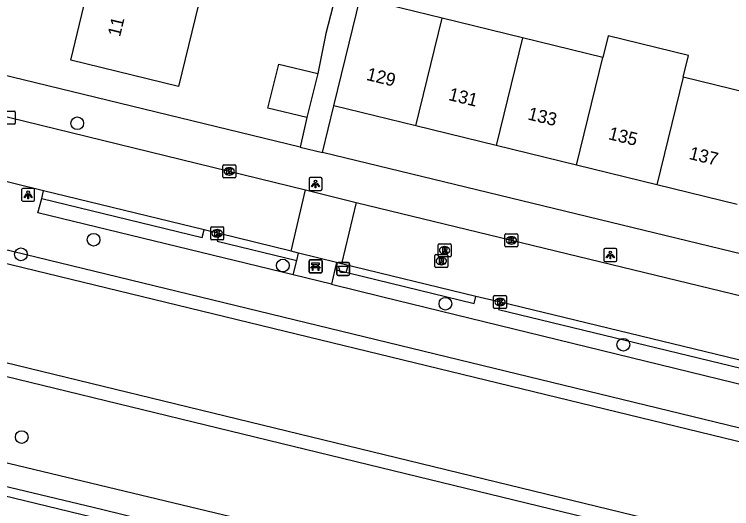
# Model space of a CAD drawing. Extents: x 162812 to 163818, y 381639 to 382470.
# Drawn here: x 163543.8 to 163599.1, y 382246.1 to 382284.2 of the extents above; entities that cross this region are included whole.
import ezdxf

# ---------------------------------------------------------------- set-up
doc = ezdxf.new("R2010")
doc.units = 0
for name, color, linetype in [('IMGEO_Afvalbak', 7, 'Continuous'), ('IMGEO_Bank', 7, 'Continuous'), ('IMGEO_Boom', 7, 'Continuous'), ('IMGEO_Groenvoorziening', 7, 'Continuous'), ('IMGEO_Haag', 7, 'Continuous'), ('IMGEO_Kolk', 7, 'Continuous'), ('IMGEO_Lichtpunt', 7, 'Continuous'), ('IMGEO_Pand', 7, 'Continuous'), ('IMGEO_Pand_nummerreeks', 7, 'Continuous'), ('IMGEO_Rijbaan_lokaal_gesloten', 7, 'Continuous'), ('IMGEO_Rijbaan_lokaal_open', 7, 'Continuous'), ('IMGEO_Rioolput', 7, 'Continuous'), ('IMGEO_Voetpad_open', 7, 'Continuous'), ('IMGEO_Waterloop', 7, 'Continuous')]:
    doc.layers.add(name, color=color, linetype=linetype)

msp = doc.modelspace()

# ---------------------------------------------------------------- linework, layer by layer
at = {"layer": 'IMGEO_Afvalbak'}
for p, q in [((163568.624, 382264.147), (163568.624, 382264.947)), ((163568.624, 382264.947), (163568.624, 382264.147)), ((163568.724, 382265.047), (163569.514, 382265.047)), ((163569.514, 382265.047), (163568.724, 382265.047)), ((163569.614, 382264.947), (163569.614, 382264.147)), ((163569.614, 382264.147), (163569.614, 382264.947)), ((163569.514, 382264.047), (163568.724, 382264.047)), ((163568.724, 382264.047), (163569.514, 382264.047))]:
    msp.add_line(p, q, dxfattribs=at)
msp.add_lwpolyline([(163568.767, 382264.761), (163569.471, 382264.761), (163569.322, 382264.291), (163568.916, 382264.291), (163568.767, 382264.761)], dxfattribs=at)
for centre, start, end in [((163568.724, 382264.947), 90, 180), ((163568.724, 382264.947), 90, 180), ((163569.514, 382264.947), 0, 90), ((163569.514, 382264.947), 360, 90), ((163568.724, 382264.147), 180, 270), ((163568.724, 382264.147), 180, 270), ((163569.514, 382264.147), 270, 0), ((163569.514, 382264.147), 270, 0)]:
    msp.add_arc(centre, 0.1, start, end, dxfattribs=at)
at = {"layer": 'IMGEO_Bank'}
for p, q in [((163566.49, 382264.323), (163566.49, 382265.164)), ((163566.49, 382265.164), (163566.49, 382264.323)), ((163566.565, 382265.248), (163567.406, 382265.248)), ((163567.406, 382265.248), (163566.565, 382265.248)), ((163567.49, 382265.173), (163567.49, 382264.332)), ((163567.49, 382264.332), (163567.49, 382265.173)), ((163567.187, 382264.646), (163566.794, 382264.646)), ((163566.799, 382264.754), (163566.799, 382264.86)), ((163566.843, 382264.86), (163566.843, 382264.754)), ((163567.131, 382264.866), (163566.849, 382264.866)), ((163566.849, 382264.748), (163567.131, 382264.748)), ((163567.137, 382264.754), (163567.137, 382264.86)), ((163567.181, 382264.86), (163567.181, 382264.754)), ((163567.415, 382264.248), (163566.574, 382264.248)), ((163566.574, 382264.248), (163567.415, 382264.248))]:
    msp.add_line(p, q, dxfattribs=at)
for points in [[(163566.737, 382264.646), (163566.595, 382264.646), (163566.707, 382264.748), (163566.793, 382264.748)], [(163566.793, 382264.866), (163566.707, 382264.866), (163566.707, 382265.027), (163567.27, 382265.027), (163567.27, 382264.866), (163567.187, 382264.866)], [(163566.787, 382264.639), (163566.787, 382264.432), (163566.744, 382264.432), (163566.744, 382264.639)], [(163567.187, 382264.748), (163567.27, 382264.748), (163567.382, 382264.646), (163567.243, 382264.646)], [(163567.237, 382264.639), (163567.237, 382264.432), (163567.193, 382264.432), (163567.193, 382264.639)]]:
    msp.add_lwpolyline(points, dxfattribs=at)
for centre, radius, start, end in [((163566.568, 382265.17), 0.0779, 92.4484, 184.2845), ((163566.568, 382265.17), 0.0779, 92.4484, 184.2845), ((163567.412, 382265.17), 0.0779, 2.4484, 94.2845), ((163567.412, 382265.17), 0.0779, 2.4484, 94.2845), ((163566.737, 382264.639), 0.00671, 2.8957, 87.1043), ((163566.794, 382264.639), 0.00671, 92.8957, 177.1043), ((163566.792, 382264.859), 0.00671, 2.8957, 87.1043), ((163566.792, 382264.755), 0.00671, 272.8957, 357.1043), ((163566.849, 382264.859), 0.00671, 92.8957, 177.1043), ((163566.849, 382264.755), 0.00671, 182.8957, 267.1043), ((163567.131, 382264.859), 0.00671, 2.8957, 87.1043), ((163567.131, 382264.755), 0.00671, 272.8957, 357.1043), ((163567.188, 382264.859), 0.00671, 92.8957, 177.1043), ((163567.188, 382264.755), 0.00671, 182.8957, 267.1043), ((163567.186, 382264.639), 0.00671, 2.8957, 87.1043), ((163567.243, 382264.639), 0.00671, 92.8957, 177.1043), ((163566.568, 382264.326), 0.0779, 182.4484, 274.2845), ((163566.568, 382264.326), 0.0779, 182.4484, 274.2845), ((163567.412, 382264.326), 0.0779, 272.4484, 4.2845), ((163567.412, 382264.326), 0.0779, 272.4484, 4.2845)]:
    msp.add_arc(centre, radius, start, end, dxfattribs=at)
at = {"layer": 'IMGEO_Boom'}
for centre in [(163548.629, 382275.768), (163549.888, 382266.804), (163544.291, 382265.679), (163564.47, 382264.818), (163577.001, 382261.873), (163590.705, 382258.716), (163544.355, 382251.605)]:
    msp.add_circle(centre, 0.489, dxfattribs=at)
at = {"layer": 'IMGEO_Groenvoorziening'}
for points in [[(163565.277, 382264.101), (163545.588, 382268.883), (163545.89, 382269.973)], [(163754.822, 382214.356), (163737.29, 382217.945), (163735.758, 382219.218), (163605.062, 382250.972), (163534.615, 382268.088)], [(163568.209, 382263.389), (163572.066, 382262.432), (163622.957, 382250), (163648.57, 382243.743), (163648.937, 382244.999)], [(163532.411, 382258.886), (163572.981, 382249.028), (163707.145, 382216.427)], [(163753.177, 382197.38), (163753.314, 382198.091), (163715.535, 382207.31), (163713.011, 382207.926), (163703.089, 382210.347), (163699.164, 382211.305), (163657.455, 382221.482), (163640.982, 382226.025), (163634.005, 382227.697), (163594.965, 382237.167), (163584.824, 382239.627), (163579.42, 382240.924), (163541.473, 382250), (163535.203, 382251.5)]]:
    msp.add_lwpolyline(points, dxfattribs=at)
at = {"layer": 'IMGEO_Haag'}
for points in [[(163545.89, 382269.973), (163546.035, 382270.573)], [(163545.89, 382269.973), (163558.26, 382266.975), (163558.413, 382267.557)], [(163559.566, 382267.276), (163559.405, 382266.698), (163565.537, 382265.212)], [(163568.47, 382264.5), (163579.211, 382261.897), (163579.352, 382262.439)], [(163581.234, 382261.984), (163581.099, 382261.439), (163621.711, 382251.597), (163621.835, 382252.168)], [(163578.988, 382239.022), (163550.509, 382246.034), (163537.036, 382249.227), (163536.9, 382248.564)]]:
    msp.add_lwpolyline(points, dxfattribs=at)
at = {"layer": 'IMGEO_Kolk'}
for p, q in [((163542.93, 382276.707), (163543.782, 382276.707)), ((163543.856, 382276.633), (163543.856, 382275.781)), ((163543.782, 382275.707), (163542.93, 382275.707)), ((163559.838, 382271.639), (163559.838, 382272.491)), ((163559.913, 382272.565), (163560.765, 382272.565)), ((163560.326, 382272.345), (163560.351, 382272.345)), ((163560.839, 382272.491), (163560.839, 382271.639)), ((163560.349, 382271.785), (163560.324, 382271.785)), ((163560.765, 382271.565), (163559.913, 382271.565)), ((163558.909, 382266.878), (163558.909, 382267.73)), ((163558.984, 382267.804), (163559.836, 382267.804)), ((163559.397, 382267.584), (163559.422, 382267.584)), ((163559.91, 382267.73), (163559.91, 382266.878)), ((163559.42, 382267.024), (163559.395, 382267.024)), ((163581.582, 382266.328), (163581.582, 382267.18)), ((163581.657, 382267.254), (163582.509, 382267.254)), ((163582.07, 382267.034), (163582.095, 382267.034)), ((163582.583, 382267.18), (163582.583, 382266.328)), ((163559.836, 382266.804), (163558.984, 382266.804)), ((163582.093, 382266.474), (163582.068, 382266.474)), ((163582.509, 382266.254), (163581.657, 382266.254)), ((163580.706, 382261.575), (163580.706, 382262.427)), ((163580.781, 382262.501), (163581.633, 382262.501)), ((163581.707, 382262.427), (163581.707, 382261.575)), ((163581.194, 382262.281), (163581.219, 382262.281)), ((163581.633, 382261.501), (163580.781, 382261.501)), ((163581.217, 382261.721), (163581.192, 382261.721))]:
    msp.add_line(p, q, dxfattribs=at)
for points in [[(163542.93, 382276.707), (163543.782, 382276.707)], [(163543.856, 382276.633), (163543.856, 382275.781)], [(163543.782, 382275.707), (163542.93, 382275.707)], [(163559.838, 382271.639), (163559.838, 382272.491)], [(163559.913, 382272.565), (163560.765, 382272.565)], [(163560.839, 382272.491), (163560.839, 382271.639)], [(163560.159, 382272.265), (163560.282, 382272.265), (163560.282, 382272.114), (163560.412, 382272.265), (163560.576, 382272.265), (163560.43, 382272.114), (163560.583, 382271.865), (163560.431, 382271.865), (163560.346, 382272.029), (163560.282, 382271.962), (163560.282, 382271.865), (163560.159, 382271.865), (163560.159, 382272.265)], [(163560.765, 382271.565), (163559.913, 382271.565)], [(163558.909, 382266.878), (163558.909, 382267.73)], [(163558.984, 382267.804), (163559.836, 382267.804)], [(163559.23, 382267.504), (163559.353, 382267.504), (163559.353, 382267.353), (163559.483, 382267.504), (163559.647, 382267.504), (163559.501, 382267.353), (163559.654, 382267.104), (163559.502, 382267.104), (163559.417, 382267.268), (163559.353, 382267.201), (163559.353, 382267.104), (163559.23, 382267.104), (163559.23, 382267.504)], [(163559.91, 382267.73), (163559.91, 382266.878)], [(163581.582, 382266.328), (163581.582, 382267.18)], [(163581.657, 382267.254), (163582.509, 382267.254)], [(163581.903, 382266.954), (163582.026, 382266.954), (163582.026, 382266.803), (163582.156, 382266.954), (163582.32, 382266.954), (163582.174, 382266.803), (163582.327, 382266.554), (163582.175, 382266.554), (163582.09, 382266.718), (163582.026, 382266.651), (163582.026, 382266.554), (163581.903, 382266.554), (163581.903, 382266.954)], [(163582.583, 382267.18), (163582.583, 382266.328)], [(163559.836, 382266.804), (163558.984, 382266.804)], [(163582.509, 382266.254), (163581.657, 382266.254)], [(163580.706, 382261.575), (163580.706, 382262.427)], [(163580.781, 382262.501), (163581.633, 382262.501)], [(163581.707, 382262.427), (163581.707, 382261.575)], [(163581.027, 382262.201), (163581.15, 382262.201), (163581.15, 382262.05), (163581.28, 382262.201), (163581.444, 382262.201), (163581.298, 382262.05), (163581.451, 382261.801), (163581.299, 382261.801), (163581.214, 382261.965), (163581.15, 382261.898), (163581.15, 382261.801), (163581.027, 382261.801), (163581.027, 382262.201)], [(163581.633, 382261.501), (163580.781, 382261.501)]]:
    msp.add_lwpolyline(points, dxfattribs=at)
for centre, start, end in [((163543.78, 382276.631), 1.552, 88.448), ((163543.78, 382276.631), 1.552, 88.448), ((163543.78, 382275.783), 271.552, 358.448), ((163543.78, 382275.783), 271.552, 358.448), ((163559.915, 382272.489), 91.552, 178.448), ((163559.915, 382272.489), 91.552, 178.448), ((163560.763, 382272.489), 1.552, 88.448), ((163560.763, 382272.489), 1.552, 88.448), ((163559.915, 382271.641), 181.552, 268.448), ((163559.915, 382271.641), 181.552, 268.448), ((163560.763, 382271.641), 271.552, 358.448), ((163560.763, 382271.641), 271.552, 358.448), ((163558.986, 382267.728), 91.552, 178.448), ((163558.986, 382267.728), 91.552, 178.448), ((163559.834, 382267.728), 1.552, 88.448), ((163559.834, 382267.728), 1.552, 88.448), ((163558.986, 382266.88), 181.552, 268.448), ((163558.986, 382266.88), 181.552, 268.448), ((163559.834, 382266.88), 271.552, 358.448), ((163559.834, 382266.88), 271.552, 358.448), ((163581.659, 382267.178), 91.552, 178.448), ((163581.659, 382267.178), 91.552, 178.448), ((163582.507, 382267.178), 1.552, 88.448), ((163582.507, 382267.178), 1.552, 88.448), ((163581.659, 382266.33), 181.552, 268.448), ((163581.659, 382266.33), 181.552, 268.448), ((163582.507, 382266.33), 271.552, 358.448), ((163582.507, 382266.33), 271.552, 358.448), ((163580.783, 382262.425), 91.552, 178.448), ((163580.783, 382262.425), 91.552, 178.448), ((163581.631, 382262.425), 1.552, 88.448), ((163581.631, 382262.425), 1.552, 88.448), ((163580.783, 382261.577), 181.552, 268.448), ((163580.783, 382261.577), 181.552, 268.448), ((163581.631, 382261.577), 271.552, 358.448), ((163581.631, 382261.577), 271.552, 358.448)]:
    msp.add_arc(centre, 0.0765, start, end, dxfattribs=at)
for centre, major_axis, ratio, start_param, end_param in [((163560.325, 382272.065), (-0.387, 0.002), 0.722429, 4.712389, 7.853982), ((163560.35, 382272.065), (-0.39, 0.002), 0.717154, 1.570796, 4.712389), ((163559.396, 382267.304), (-0.387, 0.002), 0.722429, 4.712389, 7.853982), ((163559.421, 382267.304), (-0.39, 0.002), 0.717154, 1.570796, 4.712389), ((163582.069, 382266.754), (-0.387, 0.002), 0.722429, 4.712389, 7.853982), ((163582.094, 382266.754), (-0.39, 0.002), 0.717154, 1.570796, 4.712389), ((163581.193, 382262.001), (-0.387, 0.002), 0.722429, 4.712389, 7.853982), ((163581.218, 382262.001), (-0.39, 0.002), 0.717154, 1.570796, 4.712389)]:
    msp.add_ellipse(centre, major_axis=major_axis, ratio=ratio, start_param=start_param, end_param=end_param, dxfattribs=at)
at = {"layer": 'IMGEO_Lichtpunt'}
for p, q in [((163566.491, 382271.498), (163566.491, 382270.691)), ((163566.491, 382271.498), (163566.491, 382270.691)), ((163567.393, 382271.593), (163566.585, 382271.593)), ((163567.393, 382271.593), (163566.585, 382271.593)), ((163567.487, 382270.691), (163567.487, 382271.498)), ((163567.487, 382270.691), (163567.487, 382271.498)), ((163545.248, 382270.759), (163544.44, 382270.759)), ((163545.248, 382270.759), (163544.44, 382270.759)), ((163544.346, 382270.664), (163544.346, 382269.857)), ((163544.346, 382270.664), (163544.346, 382269.857)), ((163545.342, 382269.857), (163545.342, 382270.664)), ((163545.342, 382269.857), (163545.342, 382270.664)), ((163566.585, 382270.597), (163567.393, 382270.597)), ((163566.585, 382270.597), (163567.393, 382270.597)), ((163544.44, 382269.763), (163545.248, 382269.763)), ((163544.44, 382269.763), (163545.248, 382269.763)), ((163589.203, 382266.029), (163589.203, 382265.222)), ((163589.203, 382266.029), (163589.203, 382265.222)), ((163590.105, 382266.124), (163589.297, 382266.124)), ((163590.105, 382266.124), (163589.297, 382266.124)), ((163590.199, 382265.222), (163590.199, 382266.029)), ((163590.199, 382265.222), (163590.199, 382266.029)), ((163589.297, 382265.128), (163590.105, 382265.128)), ((163589.297, 382265.128), (163590.105, 382265.128))]:
    msp.add_line(p, q, dxfattribs=at)
for points in [[(163566.865, 382271.162), (163566.904, 382271.134), (163566.716, 382270.872), (163566.678, 382270.899), (163566.865, 382271.162)], [(163566.967, 382271.114), (163567.014, 382271.114), (163567.014, 382270.792), (163566.967, 382270.792), (163566.967, 382271.114)], [(163567.077, 382271.134), (163567.115, 382271.161), (163567.302, 382270.899), (163567.263, 382270.871), (163567.077, 382271.134)], [(163544.72, 382270.328), (163544.759, 382270.3), (163544.571, 382270.038), (163544.533, 382270.065), (163544.72, 382270.328)], [(163544.822, 382270.28), (163544.869, 382270.28), (163544.869, 382269.958), (163544.822, 382269.958), (163544.822, 382270.28)], [(163544.932, 382270.3), (163544.97, 382270.327), (163545.157, 382270.065), (163545.118, 382270.037), (163544.932, 382270.3)], [(163589.577, 382265.693), (163589.616, 382265.665), (163589.428, 382265.403), (163589.39, 382265.43), (163589.577, 382265.693)], [(163589.679, 382265.645), (163589.726, 382265.645), (163589.726, 382265.323), (163589.679, 382265.323), (163589.679, 382265.645)], [(163589.789, 382265.665), (163589.827, 382265.692), (163590.014, 382265.43), (163589.975, 382265.402), (163589.789, 382265.665)]]:
    msp.add_lwpolyline(points, dxfattribs=at)
for centre in [(163566.99, 382271.296), (163544.845, 382270.462), (163589.702, 382265.827)]:
    msp.add_circle(centre, 0.0994, dxfattribs=at)
for centre, start, end in [((163566.585, 382271.498), 90, 180), ((163566.585, 382271.498), 90, 180), ((163567.393, 382271.498), 0, 90), ((163567.393, 382271.498), 0, 90), ((163544.44, 382270.664), 90, 180), ((163544.44, 382270.664), 90, 180), ((163545.248, 382270.664), 0, 90), ((163545.248, 382270.664), 0, 90), ((163566.585, 382270.691), 180, 270), ((163566.585, 382270.691), 180, 270), ((163567.393, 382270.691), 270, 0), ((163567.393, 382270.691), 270, 360), ((163544.44, 382269.857), 180, 270), ((163544.44, 382269.857), 180, 270), ((163545.248, 382269.857), 270, 0), ((163545.248, 382269.857), 270, 360), ((163589.297, 382266.029), 90, 180), ((163589.297, 382266.029), 90, 180), ((163590.105, 382266.029), 0, 90), ((163590.105, 382266.029), 0, 90), ((163589.297, 382265.222), 180, 270), ((163589.297, 382265.222), 180, 270), ((163590.105, 382265.222), 270, 0), ((163590.105, 382265.222), 270, 360)]:
    msp.add_arc(centre, 0.0946, start, end, dxfattribs=at)
at = {"layer": 'IMGEO_Pand'}
for points in [[(163557.962, 382284.913), (163556.432, 382278.613), (163548.123, 382280.63), (163549.659, 382286.956)], [(163568.393, 382277.124), (163569.575, 382281.952), (163570.423, 382285.419)], [(163576.756, 382283.869), (163570.423, 382285.419)], [(163574.725, 382275.574), (163576.756, 382283.869)], [(163582.941, 382282.355), (163576.756, 382283.869)], [(163582.941, 382282.355), (163580.911, 382274.059)], [(163589.126, 382280.84), (163582.941, 382282.355)], [(163595.312, 382279.326), (163595.718, 382280.986), (163589.532, 382282.5), (163589.126, 382280.84)], [(163587.095, 382272.545), (163589.126, 382280.84)], [(163566.323, 382276.203), (163563.316, 382276.943), (163564.151, 382280.333), (163567.158, 382279.593)], [(163567.158, 382279.593), (163566.323, 382276.203)], [(163595.312, 382279.326), (163593.282, 382271.031)], [(163601.497, 382277.812), (163595.312, 382279.326)], [(163574.725, 382275.574), (163568.393, 382277.124)], [(163580.911, 382274.059), (163574.725, 382275.574)], [(163587.095, 382272.545), (163580.911, 382274.059)], [(163593.282, 382271.031), (163587.095, 382272.545)], [(163599.466, 382269.517), (163593.282, 382271.031)]]:
    msp.add_lwpolyline(points, dxfattribs=at)
at = {"layer": 'IMGEO_Rijbaan_lokaal_gesloten'}
msp.add_lwpolyline([(163536.9, 382248.564), (163540.29, 382247.741), (163577.291, 382238.78)], dxfattribs=at)
at = {"layer": 'IMGEO_Rijbaan_lokaal_open'}
for points in [[(163542.158, 382276.518), (163566.226, 382270.636)], [(163546.035, 382270.573), (163541.443, 382271.692), (163539.235, 382272.14)], [(163558.413, 382267.557), (163546.035, 382270.573)], [(163565.115, 382265.924), (163566.226, 382270.636)], [(163566.226, 382270.636), (163570.121, 382269.682)], [(163570.121, 382269.682), (163568.983, 382264.946)], [(163570.121, 382269.682), (163630.719, 382254.979), (163634.38, 382254.107), (163646.325, 382251.195)], [(163559.566, 382267.276), (163558.413, 382267.557)], [(163565.115, 382265.924), (163559.566, 382267.276)], [(163565.669, 382265.773), (163565.115, 382265.924)], [(163568.602, 382265.061), (163565.669, 382265.773)], [(163568.983, 382264.946), (163568.602, 382265.061)], [(163579.352, 382262.439), (163568.983, 382264.946)], [(163581.234, 382261.984), (163579.352, 382262.439)], [(163621.835, 382252.168), (163581.234, 382261.984)]]:
    msp.add_lwpolyline(points, dxfattribs=at)
at = {"layer": 'IMGEO_Rioolput'}
for p, q in [((163576.428, 382265.565), (163576.428, 382266.417)), ((163576.503, 382266.491), (163577.355, 382266.491)), ((163576.916, 382266.271), (163576.941, 382266.271)), ((163577.429, 382266.417), (163577.429, 382265.565)), ((163576.939, 382265.711), (163576.914, 382265.711)), ((163576.178, 382264.732), (163576.178, 382265.584)), ((163576.253, 382265.658), (163577.105, 382265.658)), ((163577.355, 382265.491), (163576.503, 382265.491)), ((163576.666, 382265.438), (163576.691, 382265.438)), ((163577.179, 382265.584), (163577.179, 382264.732)), ((163577.105, 382264.658), (163576.253, 382264.658)), ((163576.689, 382264.878), (163576.664, 382264.878))]:
    msp.add_line(p, q, dxfattribs=at)
for points in [[(163576.428, 382265.565), (163576.428, 382266.417)], [(163576.503, 382266.491), (163577.355, 382266.491)], [(163577.429, 382266.417), (163577.429, 382265.565)], [(163577.017, 382266.189), (163576.765, 382266.191), (163576.765, 382265.791)], [(163576.765, 382265.791), (163576.889, 382265.791), (163576.889, 382265.953), (163576.9, 382265.953)], [(163576.943, 382266.11), (163576.889, 382266.11), (163576.889, 382266.029)], [(163576.889, 382266.029), (163576.941, 382266.029)], [(163576.947, 382265.924), (163577.018, 382265.791), (163577.158, 382265.791), (163577.093, 382265.917)], [(163576.178, 382264.732), (163576.178, 382265.584)], [(163576.253, 382265.658), (163577.105, 382265.658)], [(163577.355, 382265.491), (163576.503, 382265.491)], [(163576.767, 382265.356), (163576.515, 382265.358), (163576.515, 382264.958)], [(163576.693, 382265.277), (163576.639, 382265.277), (163576.639, 382265.196)], [(163576.639, 382265.196), (163576.691, 382265.196)], [(163577.179, 382265.584), (163577.179, 382264.732)], [(163577.105, 382264.658), (163576.253, 382264.658)], [(163576.515, 382264.958), (163576.639, 382264.958), (163576.639, 382265.12), (163576.65, 382265.12)], [(163576.697, 382265.091), (163576.768, 382264.958), (163576.908, 382264.958), (163576.843, 382265.084)]]:
    msp.add_lwpolyline(points, dxfattribs=at)
for centre, radius, start, end in [((163576.505, 382266.415), 0.0765, 91.552, 178.448), ((163576.505, 382266.415), 0.0765, 91.552, 178.448), ((163577.353, 382266.415), 0.0765, 1.552, 88.448), ((163577.353, 382266.415), 0.0765, 1.552, 88.448), ((163576.899, 382265.9), 0.0533, 26.0293, 88.6989), ((163576.925, 382266.218), 0.19, 274.7715, 282.9687), ((163576.949, 382266.014), 0.0964, 77.0061, 93.1865), ((163576.963, 382266.071), 0.0378, 276.6634, 79.6772), ((163577.016, 382266.079), 0.109, 350.3612, 89.416), ((163577.014, 382266.079), 0.112, 277.5842, 350.9817), ((163576.998, 382265.864), 0.108, 29.5134, 73.7905), ((163576.255, 382265.582), 0.0765, 91.552, 178.448), ((163576.255, 382265.582), 0.0765, 91.552, 178.448), ((163576.505, 382265.567), 0.0765, 181.552, 268.448), ((163576.505, 382265.567), 0.0765, 181.552, 268.448), ((163576.675, 382265.385), 0.19, 274.7715, 282.9687), ((163576.699, 382265.181), 0.0964, 77.0061, 93.1865), ((163576.713, 382265.238), 0.0378, 276.6634, 79.6772), ((163576.766, 382265.246), 0.109, 350.3612, 89.416), ((163576.764, 382265.246), 0.112, 277.5842, 350.9817), ((163577.103, 382265.582), 0.0765, 1.552, 88.448), ((163577.103, 382265.582), 0.0765, 1.552, 88.448), ((163577.353, 382265.567), 0.0765, 271.552, 358.448), ((163577.353, 382265.567), 0.0765, 271.552, 358.448), ((163576.255, 382264.734), 0.0765, 181.552, 268.448), ((163576.255, 382264.734), 0.0765, 181.552, 268.448), ((163576.649, 382265.067), 0.0533, 26.0293, 88.6989), ((163576.748, 382265.031), 0.108, 29.5134, 73.7905), ((163577.103, 382264.734), 0.0765, 271.552, 358.448), ((163577.103, 382264.734), 0.0765, 271.552, 358.448)]:
    msp.add_arc(centre, radius, start, end, dxfattribs=at)
for centre, major_axis, ratio, start_param, end_param in [((163576.915, 382265.991), (-0.387, 0.002), 0.722429, 4.712389, 7.853982), ((163576.94, 382265.991), (-0.39, 0.002), 0.717154, 1.570796, 4.712389), ((163576.665, 382265.158), (-0.387, 0.002), 0.722429, 4.712389, 7.853982), ((163576.69, 382265.158), (-0.39, 0.002), 0.717154, 1.570796, 4.712389)]:
    msp.add_ellipse(centre, major_axis=major_axis, ratio=ratio, start_param=start_param, end_param=end_param, dxfattribs=at)
at = {"layer": 'IMGEO_Voetpad_open'}
for points in [[(163568.69, 382286.176), (163567.795, 382282.676), (163567.158, 382279.593)], [(163565.794, 382273.941), (163542.645, 382279.547)], [(163567.518, 382273.524), (163568.393, 382277.124)], [(163566.323, 382276.203), (163565.794, 382273.941)], [(163565.794, 382273.941), (163567.518, 382273.524)], [(163629.714, 382258.462), (163567.518, 382273.524)], [(163565.537, 382265.212), (163565.669, 382265.773)], [(163565.277, 382264.101), (163565.537, 382265.212)], [(163568.602, 382265.061), (163568.47, 382264.5)], [(163568.209, 382263.389), (163565.277, 382264.101)], [(163568.47, 382264.5), (163568.209, 382263.389)]]:
    msp.add_lwpolyline(points, dxfattribs=at)
at = {"layer": 'IMGEO_Waterloop'}
for points in [[(163534.382, 382267.115), (163604.826, 382250), (163735.297, 382218.301), (163736.84, 382217.018), (163753.889, 382213.389), (163754.414, 382211.872), (163753.463, 382207.948), (163752.376, 382206.925), (163744.959, 382209.214), (163741.748, 382209.048), (163709.777, 382216.824), (163708.291, 382216.353), (163708.138, 382216.388), (163708.092, 382216.197)], [(163707.145, 382216.427), (163707.186, 382216.598), (163707.025, 382216.641), (163706.023, 382217.729), (163573.217, 382250), (163532.644, 382259.859)]]:
    msp.add_lwpolyline(points, dxfattribs=at)

# ---------------------------------------------------------------- texts
at = {"layer": 'IMGEO_Pand_nummerreeks'}
for s, rotation, p in [('11', 76.3493, (163551.924, 382282.379)), ('129', 346.2435, (163570.849, 382279.117)), ('131', 346.2435, (163577.175, 382277.569)), ('133', 346.2435, (163583.279, 382276.074)), ('135', 346.2435, (163589.493, 382274.553)), ('137', 346.2435, (163595.708, 382273.031))]:
    msp.add_text(s, height=1, rotation=rotation, dxfattribs=at).set_placement(p)

doc.saveas('drawing.dxf')
